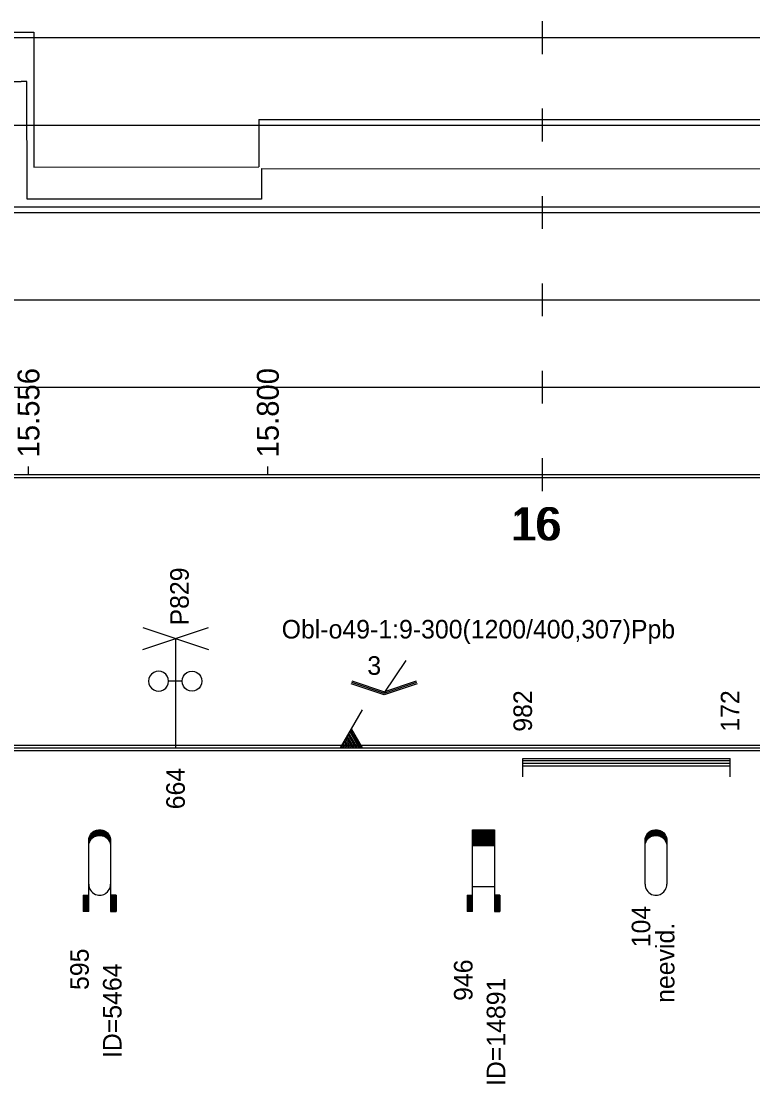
# Model space of a CAD drawing. Extents: x 2 to 10148, y 0 to 380.
# Drawn here: x 1850.8 to 1917.8, y 94.2 to 191.5 of the extents above; entities that cross this region are included whole.
import ezdxf

# ---------------------------------------------------------------- set-up
doc = ezdxf.new("R2010")
doc.units = 0
for name, color, linetype in [('CARA_S_OBJEKTY', 7, 'Continuous'), ('L_OBJEKTY_TEXT', 7, 'Continuous'), ('L_OBJEKTY_TVAR', 7, 'Continuous'), ('OBJEKTY_TEXT', 7, 'Continuous'), ('OBJEKTY_TVAR', 7, 'Continuous'), ('RYCHL_A', 7, 'Continuous'), ('RYCHL_B', 7, 'Continuous'), ('RYCHL_C', 7, 'Continuous'), ('RYCHL_RASTR', 7, 'Continuous'), ('RYCHL_STAN', 7, 'Continuous'), ('STANIC_ZMEN_V', 7, 'Continuous')]:
    doc.layers.add(name, color=color, linetype=linetype)

msp = doc.modelspace()

# ---------------------------------------------------------------- linework, layer by layer
at = {"layer": 'CARA_S_OBJEKTY'}
for p, q in [((1245.39, 125.25), (1850.829, 125.25)), ((1245.39, 125), (1850.829, 125)), ((1245.39, 124.75), (1850.829, 124.75)), ((1850.83, 125.25), (2170.827, 125.25)), ((1850.83, 125), (2170.827, 125)), ((1850.83, 124.75), (2170.827, 124.75))]:
    msp.add_line(p, q, dxfattribs=at)
at = {"layer": 'L_OBJEKTY_TVAR'}
for p, q in [((1896.735, 124), (1915.722, 124)), ((1896.735, 122.333), (1896.735, 124)), ((1896.735, 123.833), (1915.722, 123.833)), ((1896.735, 123.583), (1915.722, 123.583)), ((1915.722, 122.333), (1915.722, 124)), ((1896.735, 123.333), (1915.722, 123.333))]:
    msp.add_line(p, q, dxfattribs=at)
at = {"layer": 'OBJEKTY_TVAR'}
for p, q in [((1861.97, 134), (1867.97, 136)), ((1861.97, 136), (1867.97, 134)), ((1864.97, 125), (1864.97, 135)), ((1884.055, 130), (1886.055, 133)), ((1862.522, 131.332), (1862.492, 131.092)), ((1862.612, 131.552), (1862.522, 131.332)), ((1862.762, 131.742), (1862.612, 131.552)), ((1862.952, 131.882), (1862.762, 131.742)), ((1863.172, 131.972), (1862.952, 131.882)), ((1863.402, 132.012), (1863.172, 131.972)), ((1863.642, 131.972), (1863.402, 132.012)), ((1863.862, 131.882), (1863.642, 131.972)), ((1864.052, 131.742), (1863.862, 131.882)), ((1864.192, 131.552), (1864.052, 131.742)), ((1864.282, 131.332), (1864.192, 131.552)), ((1864.312, 131.092), (1864.282, 131.332)), ((1865.552, 131.092), (1865.582, 131.332)), ((1865.582, 131.332), (1865.672, 131.552)), ((1865.672, 131.552), (1865.812, 131.742)), ((1865.812, 131.742), (1866.002, 131.882)), ((1866.002, 131.882), (1866.222, 131.972)), ((1866.222, 131.972), (1866.462, 132.012)), ((1866.462, 132.012), (1866.692, 131.972)), ((1866.692, 131.972), (1866.912, 131.882)), ((1866.912, 131.882), (1867.102, 131.742)), ((1867.102, 131.742), (1867.252, 131.552)), ((1867.252, 131.552), (1867.342, 131.332)), ((1867.342, 131.332), (1867.372, 131.092)), ((1862.492, 131.092), (1862.522, 130.862)), ((1862.522, 130.862), (1862.612, 130.642)), ((1862.612, 130.642), (1862.762, 130.452)), ((1862.762, 130.452), (1862.952, 130.302)), ((1863.862, 130.302), (1864.052, 130.452)), ((1864.052, 130.452), (1864.192, 130.642)), ((1864.192, 130.642), (1864.282, 130.862)), ((1864.282, 130.862), (1864.312, 131.092)), ((1865.552, 131.092), (1864.312, 131.092)), ((1865.582, 130.862), (1865.552, 131.092)), ((1865.672, 130.642), (1865.582, 130.862)), ((1865.812, 130.452), (1865.672, 130.642)), ((1866.002, 130.302), (1865.812, 130.452)), ((1867.102, 130.452), (1866.912, 130.302)), ((1867.252, 130.642), (1867.102, 130.452)), ((1867.342, 130.862), (1867.252, 130.642)), ((1867.372, 131.092), (1867.342, 130.862)), ((1881.015, 130.881), (1884.015, 129.881)), ((1881.055, 131), (1884.055, 130)), ((1881.094, 131.119), (1884.094, 130.119)), ((1884.015, 130.119), (1887.015, 131.119)), ((1884.055, 130), (1887.055, 131)), ((1884.094, 129.881), (1887.094, 130.881)), ((1862.952, 130.302), (1863.172, 130.212)), ((1863.172, 130.212), (1863.402, 130.182)), ((1863.402, 130.182), (1863.642, 130.212)), ((1863.642, 130.212), (1863.862, 130.302)), ((1866.222, 130.212), (1866.002, 130.302)), ((1866.462, 130.182), (1866.222, 130.212)), ((1866.692, 130.212), (1866.462, 130.182)), ((1866.912, 130.302), (1866.692, 130.212)), ((1880.055, 125), (1882.055, 128.464)), ((1881.755, 125), (1880.905, 126.472)), ((1881.905, 125), (1880.98, 126.602)), ((1882.055, 125), (1881.055, 126.732)), ((1880.705, 125), (1880.38, 125.563)), ((1880.855, 125), (1880.455, 125.693)), ((1881.005, 125), (1880.53, 125.823)), ((1881.155, 125), (1880.605, 125.953)), ((1881.305, 125), (1880.68, 126.082)), ((1881.455, 125), (1880.755, 126.212)), ((1881.605, 125), (1880.83, 126.342)), ((1880.255, 125), (1880.155, 125.173)), ((1880.405, 125), (1880.23, 125.303)), ((1880.555, 125), (1880.305, 125.433)), ((1857.019, 116.65), (1857.059, 116.81)), ((1857.039, 116.75), (1857.379, 116.75)), ((1857.059, 116.81), (1857.119, 116.95)), ((1857.059, 116.8), (1857.439, 116.8)), ((1857.069, 116.85), (1857.519, 116.85)), ((1857.089, 116.9), (1857.629, 116.9)), ((1857.119, 116.95), (1857.179, 117.06)), ((1857.119, 116.95), (1857.779, 116.95)), ((1857.139, 117), (1858.879, 117)), ((1857.169, 117.05), (1858.849, 117.05)), ((1857.179, 117.06), (1857.269, 117.18)), ((1857.209, 117.1), (1858.809, 117.1)), ((1857.249, 117.15), (1858.769, 117.15)), ((1857.269, 117.18), (1857.359, 117.26)), ((1857.269, 116.65), (1857.359, 116.74)), ((1857.299, 117.2), (1858.719, 117.2)), ((1857.349, 117.25), (1858.669, 117.25)), ((1857.359, 117.26), (1857.489, 117.35)), ((1857.359, 116.74), (1857.489, 116.83)), ((1857.409, 117.3), (1858.609, 117.3)), ((1857.479, 117.35), (1858.539, 117.35)), ((1857.489, 117.35), (1857.619, 117.42)), ((1857.489, 116.83), (1857.619, 116.9)), ((1857.569, 117.4), (1858.449, 117.4)), ((1857.619, 117.42), (1857.649, 117.43)), ((1857.619, 116.9), (1857.649, 116.91)), ((1857.649, 117.43), (1857.769, 117.47)), ((1857.649, 116.91), (1857.769, 116.95)), ((1857.699, 117.45), (1858.319, 117.45)), ((1857.769, 117.47), (1857.909, 117.49)), ((1857.769, 116.95), (1857.909, 116.97)), ((1857.909, 117.49), (1858.019, 117.5)), ((1857.909, 116.97), (1858.019, 116.98)), ((1858.019, 117.5), (1858.149, 117.49)), ((1858.019, 116.98), (1858.149, 116.97)), ((1858.149, 117.49), (1858.279, 117.46)), ((1858.149, 116.97), (1858.279, 116.94)), ((1858.239, 116.95), (1858.899, 116.95)), ((1858.279, 117.46), (1858.389, 117.43)), ((1858.279, 116.94), (1858.389, 116.9)), ((1858.389, 117.43), (1858.499, 117.37)), ((1858.389, 116.9), (1858.499, 116.85)), ((1858.389, 116.9), (1858.929, 116.9)), ((1858.499, 117.37), (1858.569, 117.32)), ((1858.499, 116.85), (1858.949, 116.85)), ((1858.499, 116.85), (1858.569, 116.8)), ((1858.569, 117.32), (1858.719, 117.21)), ((1858.569, 116.8), (1858.719, 116.68)), ((1858.579, 116.8), (1858.959, 116.8)), ((1858.639, 116.75), (1858.979, 116.75)), ((1858.719, 117.21), (1858.799, 117.11)), ((1858.799, 117.11), (1858.889, 116.98)), ((1858.889, 116.98), (1858.929, 116.89)), ((1858.929, 116.89), (1858.969, 116.77)), ((1858.969, 116.77), (1858.999, 116.65)), ((1892.143, 110), (1892.143, 117.5)), ((1892.143, 117.5), (1894.143, 117.5)), ((1892.143, 117.45), (1894.143, 117.45)), ((1892.143, 117.4), (1894.143, 117.4)), ((1892.143, 117.35), (1894.143, 117.35)), ((1892.143, 117.3), (1894.143, 117.3)), ((1892.143, 117.25), (1894.143, 117.25)), ((1892.143, 117.2), (1894.143, 117.2)), ((1892.143, 117.15), (1894.143, 117.15)), ((1892.143, 117.1), (1894.143, 117.1)), ((1892.143, 117.05), (1894.143, 117.05)), ((1892.143, 117), (1894.143, 117)), ((1892.143, 116.95), (1894.143, 116.95)), ((1892.143, 116.9), (1894.143, 116.9)), ((1892.143, 116.85), (1894.143, 116.85)), ((1892.143, 116.8), (1894.143, 116.8)), ((1892.143, 116.75), (1894.143, 116.75)), ((1894.143, 117.5), (1894.143, 110)), ((1907.942, 116.65), (1907.982, 116.81)), ((1907.962, 116.75), (1908.302, 116.75)), ((1907.982, 116.81), (1908.042, 116.95)), ((1907.982, 116.8), (1908.362, 116.8)), ((1907.992, 116.85), (1908.442, 116.85)), ((1908.012, 116.9), (1908.552, 116.9)), ((1908.042, 116.95), (1908.102, 117.06)), ((1908.042, 116.95), (1908.702, 116.95)), ((1908.062, 117), (1909.802, 117)), ((1908.092, 117.05), (1909.772, 117.05)), ((1908.102, 117.06), (1908.192, 117.18)), ((1908.132, 117.1), (1909.732, 117.1)), ((1908.172, 117.15), (1909.692, 117.15)), ((1908.192, 117.18), (1908.282, 117.26)), ((1908.192, 116.65), (1908.282, 116.74)), ((1908.222, 117.2), (1909.642, 117.2)), ((1908.272, 117.25), (1909.592, 117.25)), ((1908.282, 117.26), (1908.412, 117.35)), ((1908.282, 116.74), (1908.412, 116.83)), ((1908.332, 117.3), (1909.532, 117.3)), ((1908.402, 117.35), (1909.462, 117.35)), ((1908.412, 117.35), (1908.542, 117.42)), ((1908.412, 116.83), (1908.542, 116.9)), ((1908.492, 117.4), (1909.372, 117.4)), ((1908.542, 117.42), (1908.572, 117.43)), ((1908.542, 116.9), (1908.572, 116.91)), ((1908.572, 117.43), (1908.692, 117.47)), ((1908.572, 116.91), (1908.692, 116.95)), ((1908.622, 117.45), (1909.242, 117.45)), ((1908.692, 117.47), (1908.832, 117.49)), ((1908.692, 116.95), (1908.832, 116.97)), ((1908.832, 117.49), (1908.942, 117.5)), ((1908.832, 116.97), (1908.942, 116.98)), ((1908.942, 117.5), (1909.072, 117.49)), ((1908.942, 116.98), (1909.072, 116.97)), ((1909.072, 117.49), (1909.202, 117.46)), ((1909.072, 116.97), (1909.202, 116.94)), ((1909.162, 116.95), (1909.822, 116.95)), ((1909.202, 117.46), (1909.312, 117.43)), ((1909.202, 116.94), (1909.312, 116.9)), ((1909.312, 117.43), (1909.422, 117.37)), ((1909.312, 116.9), (1909.852, 116.9)), ((1909.312, 116.9), (1909.422, 116.85)), ((1909.422, 117.37), (1909.492, 117.32)), ((1909.422, 116.85), (1909.872, 116.85)), ((1909.422, 116.85), (1909.492, 116.8)), ((1909.492, 117.32), (1909.642, 117.21)), ((1909.492, 116.8), (1909.642, 116.68)), ((1909.502, 116.8), (1909.882, 116.8)), ((1909.562, 116.75), (1909.902, 116.75)), ((1909.642, 117.21), (1909.722, 117.11)), ((1909.722, 117.11), (1909.812, 116.98)), ((1909.812, 116.98), (1909.852, 116.89)), ((1909.852, 116.89), (1909.892, 116.77)), ((1909.892, 116.77), (1909.922, 116.65)), ((1857.009, 116.5), (1857.019, 116.65)), ((1857.009, 116.55), (1857.189, 116.55)), ((1857.009, 110), (1857.009, 116.5)), ((1857.009, 116.5), (1857.159, 116.5)), ((1857.009, 116.45), (1857.129, 116.45)), ((1857.009, 116.4), (1857.099, 116.4)), ((1857.009, 116.35), (1857.079, 116.35)), ((1857.009, 116.3), (1857.059, 116.3)), ((1857.009, 116.25), (1857.049, 116.25)), ((1857.009, 116.2), (1857.039, 116.2)), ((1857.009, 116.15), (1857.029, 116.15)), ((1857.009, 115.98), (1857.019, 116.13)), ((1857.009, 116.1), (1857.019, 116.1)), ((1857.019, 116.65), (1857.269, 116.65)), ((1857.019, 116.6), (1857.229, 116.6)), ((1857.019, 116.13), (1857.059, 116.28)), ((1857.029, 116.7), (1857.319, 116.7)), ((1857.059, 116.28), (1857.119, 116.43)), ((1857.119, 116.43), (1857.179, 116.53)), ((1857.179, 116.53), (1857.269, 116.65)), ((1858.699, 116.7), (1858.989, 116.7)), ((1858.719, 116.68), (1858.799, 116.59)), ((1858.749, 116.65), (1858.999, 116.65)), ((1858.789, 116.6), (1858.999, 116.6)), ((1858.799, 116.59), (1858.889, 116.46)), ((1858.829, 116.55), (1859.009, 116.55)), ((1858.859, 116.5), (1859.009, 116.5)), ((1858.889, 116.46), (1858.929, 116.37)), ((1858.889, 116.45), (1859.009, 116.45)), ((1858.919, 116.4), (1859.009, 116.4)), ((1858.929, 116.37), (1858.969, 116.24)), ((1858.939, 116.35), (1859.009, 116.35)), ((1858.959, 116.3), (1859.009, 116.3)), ((1858.969, 116.25), (1859.009, 116.25)), ((1858.969, 116.24), (1858.999, 116.13)), ((1858.979, 116.2), (1859.009, 116.2)), ((1858.989, 116.15), (1859.009, 116.15)), ((1858.999, 116.65), (1859.009, 116.56)), ((1858.999, 116.13), (1859.009, 116.03)), ((1858.999, 116.1), (1859.009, 116.1)), ((1859.009, 116.56), (1859.009, 116.5)), ((1859.009, 116.5), (1859.009, 110)), ((1859.009, 116.03), (1859.009, 115.98)), ((1892.143, 116.7), (1894.143, 116.7)), ((1892.143, 116.65), (1894.143, 116.65)), ((1892.143, 116.6), (1894.143, 116.6)), ((1892.143, 116.55), (1894.143, 116.55)), ((1892.143, 116.5), (1894.143, 116.5)), ((1892.143, 116.45), (1894.143, 116.45)), ((1892.143, 116.4), (1894.143, 116.4)), ((1892.143, 116.35), (1894.143, 116.35)), ((1892.143, 116.3), (1894.143, 116.3)), ((1892.143, 116.25), (1894.143, 116.25)), ((1892.143, 116.2), (1894.143, 116.2)), ((1892.143, 116.15), (1894.143, 116.15)), ((1892.143, 116.1), (1894.143, 116.1)), ((1892.143, 116.05), (1894.143, 116.05)), ((1907.932, 116.5), (1907.942, 116.65)), ((1907.932, 116.55), (1908.112, 116.55)), ((1907.932, 112.5), (1907.932, 116.5)), ((1907.932, 116.5), (1908.082, 116.5)), ((1907.932, 116.45), (1908.052, 116.45)), ((1907.932, 116.4), (1908.022, 116.4)), ((1907.932, 116.35), (1908.002, 116.35)), ((1907.932, 116.3), (1907.982, 116.3)), ((1907.932, 116.25), (1907.972, 116.25)), ((1907.932, 116.2), (1907.962, 116.2)), ((1907.932, 116.15), (1907.952, 116.15)), ((1907.932, 115.98), (1907.942, 116.13)), ((1907.932, 116.1), (1907.942, 116.1)), ((1907.942, 116.65), (1908.192, 116.65)), ((1907.942, 116.6), (1908.152, 116.6)), ((1907.942, 116.13), (1907.982, 116.28)), ((1907.952, 116.7), (1908.242, 116.7)), ((1907.982, 116.28), (1908.042, 116.43)), ((1908.042, 116.43), (1908.102, 116.53)), ((1908.102, 116.53), (1908.192, 116.65)), ((1909.622, 116.7), (1909.912, 116.7)), ((1909.642, 116.68), (1909.722, 116.59)), ((1909.672, 116.65), (1909.922, 116.65)), ((1909.712, 116.6), (1909.922, 116.6)), ((1909.722, 116.59), (1909.812, 116.46)), ((1909.752, 116.55), (1909.932, 116.55)), ((1909.782, 116.5), (1909.932, 116.5)), ((1909.812, 116.46), (1909.852, 116.37)), ((1909.812, 116.45), (1909.932, 116.45)), ((1909.842, 116.4), (1909.932, 116.4)), ((1909.852, 116.37), (1909.892, 116.24)), ((1909.862, 116.35), (1909.932, 116.35)), ((1909.882, 116.3), (1909.932, 116.3)), ((1909.892, 116.25), (1909.932, 116.25)), ((1909.892, 116.24), (1909.922, 116.13)), ((1909.902, 116.2), (1909.932, 116.2)), ((1909.912, 116.15), (1909.932, 116.15)), ((1909.922, 116.65), (1909.932, 116.56)), ((1909.922, 116.13), (1909.932, 116.03)), ((1909.922, 116.1), (1909.932, 116.1)), ((1909.932, 116.56), (1909.932, 116.5)), ((1909.932, 116.5), (1909.932, 112.5)), ((1909.932, 116.03), (1909.932, 115.98)), ((1857.009, 112.5), (1857.019, 112.35)), ((1857.019, 112.35), (1857.059, 112.2)), ((1857.059, 112.2), (1857.119, 112.05)), ((1857.119, 112.05), (1857.179, 111.95)), ((1857.179, 111.95), (1857.269, 111.83)), ((1858.719, 111.8), (1858.799, 111.9)), ((1858.799, 111.9), (1858.889, 112.02)), ((1858.889, 112.02), (1858.929, 112.11)), ((1858.929, 112.11), (1858.969, 112.24)), ((1858.969, 112.24), (1858.999, 112.35)), ((1858.999, 112.35), (1859.009, 112.45)), ((1859.009, 112.45), (1859.009, 112.5)), ((1892.143, 112.31), (1894.143, 112.31)), ((1907.932, 112.5), (1907.942, 112.35)), ((1907.942, 112.35), (1907.982, 112.2)), ((1907.982, 112.2), (1908.042, 112.05)), ((1908.042, 112.05), (1908.102, 111.95)), ((1908.102, 111.95), (1908.192, 111.83)), ((1909.642, 111.8), (1909.722, 111.9)), ((1909.722, 111.9), (1909.812, 112.02)), ((1909.812, 112.02), (1909.852, 112.11)), ((1909.852, 112.11), (1909.892, 112.24)), ((1909.892, 112.24), (1909.922, 112.35)), ((1909.922, 112.35), (1909.932, 112.45)), ((1909.932, 112.45), (1909.932, 112.5)), ((1856.509, 111.5), (1857.009, 111.5)), ((1856.509, 111.5), (1856.509, 110)), ((1856.559, 111.5), (1856.559, 110)), ((1856.609, 111.5), (1856.609, 110)), ((1856.659, 111.5), (1856.659, 110)), ((1856.709, 111.5), (1856.709, 110)), ((1856.759, 111.5), (1856.759, 110)), ((1856.809, 111.5), (1856.809, 110)), ((1856.859, 111.5), (1856.859, 110)), ((1856.909, 111.5), (1856.909, 110)), ((1856.959, 111.5), (1856.959, 110)), ((1857.269, 111.83), (1857.359, 111.74)), ((1857.359, 111.74), (1857.489, 111.65)), ((1857.489, 111.65), (1857.619, 111.58)), ((1857.619, 111.58), (1857.649, 111.57)), ((1857.649, 111.57), (1857.769, 111.53)), ((1857.769, 111.53), (1857.909, 111.51)), ((1857.909, 111.51), (1858.019, 111.5)), ((1858.019, 111.5), (1858.149, 111.51)), ((1858.149, 111.51), (1858.279, 111.54)), ((1858.279, 111.54), (1858.389, 111.58)), ((1858.389, 111.58), (1858.499, 111.63)), ((1858.499, 111.63), (1858.569, 111.68)), ((1858.569, 111.68), (1858.719, 111.8)), ((1859.509, 111.5), (1859.009, 111.5)), ((1859.059, 111.5), (1859.059, 110)), ((1859.109, 111.5), (1859.109, 110)), ((1859.159, 111.5), (1859.159, 110)), ((1859.209, 111.5), (1859.209, 110)), ((1859.259, 111.5), (1859.259, 110)), ((1859.309, 111.5), (1859.309, 110)), ((1859.359, 111.5), (1859.359, 110)), ((1859.409, 111.5), (1859.409, 110)), ((1859.459, 111.5), (1859.459, 110)), ((1859.509, 111.5), (1859.509, 110)), ((1891.643, 111.5), (1892.143, 111.5)), ((1891.643, 111.5), (1891.643, 110)), ((1891.693, 111.5), (1891.693, 110)), ((1891.743, 111.5), (1891.743, 110)), ((1891.793, 111.5), (1891.793, 110)), ((1891.843, 111.5), (1891.843, 110)), ((1891.893, 111.5), (1891.893, 110)), ((1891.943, 111.5), (1891.943, 110)), ((1891.993, 111.5), (1891.993, 110)), ((1892.043, 111.5), (1892.043, 110)), ((1892.093, 111.5), (1892.093, 110)), ((1894.643, 111.5), (1894.143, 111.5)), ((1894.193, 111.5), (1894.193, 110)), ((1894.243, 111.5), (1894.243, 110)), ((1894.293, 111.5), (1894.293, 110)), ((1894.343, 111.5), (1894.343, 110)), ((1894.393, 111.5), (1894.393, 110)), ((1894.443, 111.5), (1894.443, 110)), ((1894.493, 111.5), (1894.493, 110)), ((1894.543, 111.5), (1894.543, 110)), ((1894.593, 111.5), (1894.593, 110)), ((1894.643, 111.5), (1894.643, 110)), ((1908.192, 111.83), (1908.282, 111.74)), ((1908.282, 111.74), (1908.412, 111.65)), ((1908.412, 111.65), (1908.542, 111.58)), ((1908.542, 111.58), (1908.572, 111.57)), ((1908.572, 111.57), (1908.692, 111.53)), ((1908.692, 111.53), (1908.832, 111.51)), ((1908.832, 111.51), (1908.942, 111.5)), ((1908.942, 111.5), (1909.072, 111.51)), ((1909.072, 111.51), (1909.202, 111.54)), ((1909.202, 111.54), (1909.312, 111.58)), ((1909.312, 111.58), (1909.422, 111.63)), ((1909.422, 111.63), (1909.492, 111.68)), ((1909.492, 111.68), (1909.642, 111.8)), ((1857.009, 110), (1856.509, 110)), ((1859.009, 110), (1859.509, 110)), ((1892.143, 110), (1891.643, 110)), ((1894.143, 110), (1894.643, 110))]:
    msp.add_line(p, q, dxfattribs=at)
at = {"layer": 'RYCHL_A'}
for p, q in [((1403.283, 174.5), (1850.83, 174.5)), ((1850.83, 174.5), (2170.827, 174.5))]:
    msp.add_line(p, q, dxfattribs=at)
at = {"layer": 'RYCHL_B'}
for p, q in [((1512.396, 186), (1850.829, 186)), ((1851.353, 186), (1850.829, 186)), ((1851.357, 175.2), (1851.353, 186)), ((1872.82, 178.025), (1930.368, 178)), ((1872.82, 178.025), (1872.821, 175.208)), ((1872.821, 175.208), (1851.357, 175.2))]:
    msp.add_line(p, q, dxfattribs=at)
at = {"layer": 'RYCHL_C'}
for p, q in [((1511.646, 190.5), (1851.98, 190.5)), ((1851.98, 190.5), (1851.99, 178.147)), ((1872.568, 182.499), (1930.366, 182.5)), ((1872.568, 182.499), (1872.568, 178.164)), ((1851.99, 178.147), (1872.568, 178.164))]:
    msp.add_line(p, q, dxfattribs=at)
at = {"layer": 'RYCHL_RASTR'}
for p, q in [((1898.547, 188.5), (1898.547, 191.5)), ((1245.39, 190), (1854.257, 190)), ((1850.83, 190), (2173.152, 190)), ((1898.547, 180.5), (1898.547, 183.5)), ((1245.39, 182), (1853.573, 182)), ((1850.83, 182), (2173.084, 182)), ((1898.547, 172.5), (1898.547, 175.5)), ((1245.39, 174), (1854.627, 174)), ((1850.83, 174), (2173.024, 174)), ((1898.547, 164.5), (1898.547, 167.5)), ((1245.39, 166), (1853.774, 166)), ((1850.83, 166), (2172.83, 166)), ((1898.547, 156.5), (1898.547, 159.5)), ((1245.39, 158), (1853.785, 158)), ((1850.83, 158), (2172.773, 158)), ((1898.547, 148.5), (1898.547, 151.5)), ((1245.39, 150), (1850.829, 150)), ((1850.83, 150), (2170.827, 150)), ((1245.39, 149.75), (1850.829, 149.75)), ((1850.83, 149.75), (2170.827, 149.75))]:
    msp.add_line(p, q, dxfattribs=at)
at = {"layer": 'STANIC_ZMEN_V'}
for p, q in [((1851.49, 150), (1851.49, 150.75)), ((1873.415, 149.998), (1873.415, 150.748))]:
    msp.add_line(p, q, dxfattribs=at)

# ---------------------------------------------------------------- texts
at = {"layer": 'L_OBJEKTY_TEXT'}
for s, p in [('982', (1897.586, 126.467)), ('172', (1916.572, 126.467))]:
    msp.add_text(s, height=1.7, rotation=90, dxfattribs=at).set_placement(p)
at = {"layer": 'OBJEKTY_TEXT'}
for s, p in [('P829', (1866.163, 136.191)), ('664', (1865.804, 119.365)), ('104', (1908.415, 106.737)), ('neevid.', (1910.624, 101.647)), ('595', (1857.009, 102.825)), ('ID=5464', (1860.009, 96.592)), ('946', (1892.143, 101.825)), ('ID=14891', (1895.143, 94.033))]:
    msp.add_text(s, height=1.7, rotation=90, dxfattribs=at).set_placement(p)
for s, p in [('Obl-o49-1:9-300(1200/400,307)Ppb', (1874.672, 135)), ('3', (1882.512, 131.676))]:
    msp.add_text(s, height=1.7, dxfattribs=at).set_placement(p)
at = {"layer": 'RYCHL_STAN'}
for p in [(1895.607, 144), (1895.857, 144)]:
    msp.add_text('16', height=3, dxfattribs=at).set_placement(p)
at = {"layer": 'STANIC_ZMEN_V'}
for s, p in [('15.556', (1852.49, 151.576)), ('15.800', (1874.402, 151.576))]:
    msp.add_text(s, height=2, rotation=90, dxfattribs=at).set_placement(p)

doc.saveas('drawing.dxf')
